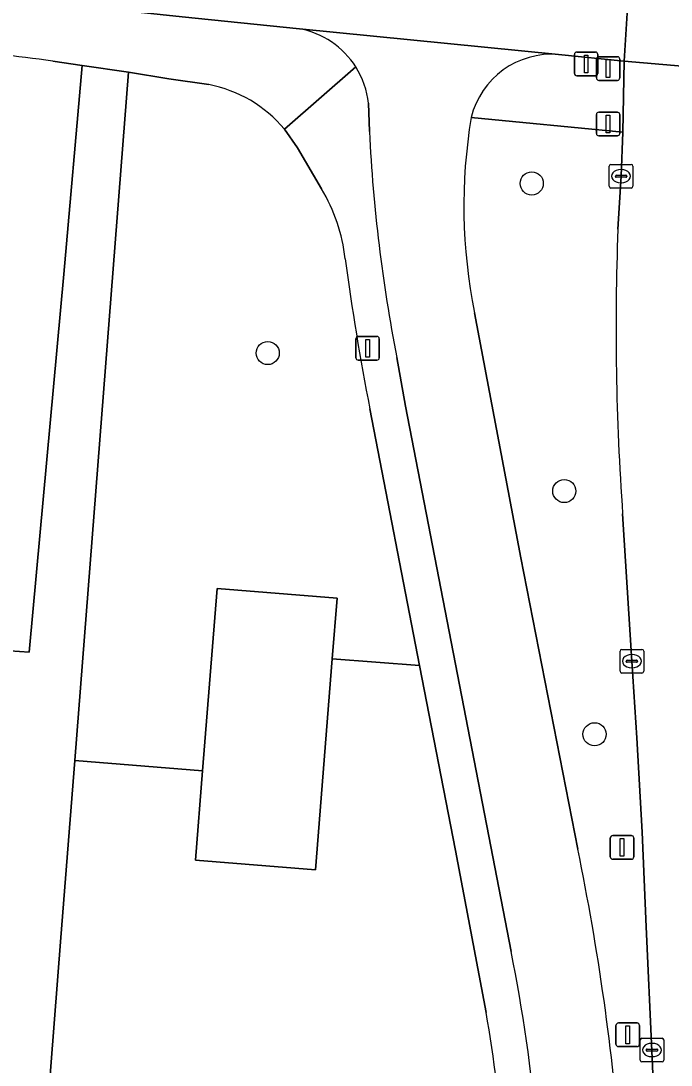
# Model space of a CAD drawing. Extents: x 161848 to 162726, y 385382 to 386521.
# Drawn here: x 162140.97 to 162168.47, y 386426.42 to 386470.54 of the extents above; entities that cross this region are included whole.
import ezdxf

# ---------------------------------------------------------------- set-up
doc = ezdxf.new("R2010")
doc.units = 0
for name, color, linetype in [('IMGEO_Berm_groen', 7, 'Continuous'), ('IMGEO_Boom', 7, 'Continuous'), ('IMGEO_Drukknoppaal', 7, 'Continuous'), ('IMGEO_Erf', 7, 'Continuous'), ('IMGEO_Fietspad_gesloten', 7, 'Continuous'), ('IMGEO_Groenvoorziening', 7, 'Continuous'), ('IMGEO_Kolk', 7, 'Continuous'), ('IMGEO_Lichtmast', 7, 'Continuous'), ('IMGEO_Rijbaan_lokaal_gesloten', 7, 'Continuous'), ('IMGEO_Rijbaan_lokaal_open', 7, 'Continuous'), ('IMGEO_Verkeersbordpaal', 7, 'Continuous'), ('IMGEO_Verkeersregelinstallatiepaal', 7, 'Continuous'), ('IMGEO_Voetpad_gesloten', 7, 'Continuous'), ('IMGEO_Voetpad_open', 7, 'Continuous')]:
    doc.layers.add(name, color=color, linetype=linetype)

msp = doc.modelspace()

# ---------------------------------------------------------------- linework, layer by layer
at = {"layer": 'IMGEO_Berm_groen'}
for points in [[(162166.42, 386465.834), (162160.012, 386466.459)], [(162166.217, 386461.737), (162166.351, 386463.978), (162166.42, 386465.834)], [(162160.155, 386458.21), (162162.11, 386447.847), (162164.519, 386435.546)], [(162166.336, 386422.691), (162166.358, 386422.133), (162167.869, 386422.175), (162167.649, 386427.024), (162167.417, 386432.254), (162167.246, 386436.253), (162167.023, 386440.244), (162166.809, 386443.483), (162166.417, 386449.707)]]:
    msp.add_lwpolyline(points, dxfattribs=at)
for centre, radius, start, end in [((162182.411, 386462.722), 22.709, 170.527, 191.4593), ((162276.432, 386457.553), 110.294, 177.8258, 184.07912), ((162063.222, 386414.672), 103.426, 4.44676, 11.64369)]:
    msp.add_arc(centre, radius, start, end, dxfattribs=at)
at = {"layer": 'IMGEO_Boom'}
for centre in [(162162.574, 386463.672), (162151.407, 386456.507), (162163.951, 386450.676), (162165.23, 386440.395)]:
    msp.add_circle(centre, 0.489, dxfattribs=at)
at = {"layer": 'IMGEO_Drukknoppaal'}
for p, q in [((162164.478, 386469.223), (162165.268, 386469.223)), ((162165.268, 386469.223), (162164.478, 386469.223)), ((162164.378, 386468.323), (162164.378, 386469.123)), ((162164.378, 386469.123), (162164.378, 386468.323)), ((162165.368, 386469.123), (162165.368, 386468.323)), ((162165.368, 386468.323), (162165.368, 386469.123)), ((162165.268, 386468.223), (162164.478, 386468.223)), ((162164.478, 386468.223), (162165.268, 386468.223))]:
    msp.add_line(p, q, dxfattribs=at)
msp.add_lwpolyline([(162164.798, 386469.098), (162164.948, 386469.098), (162164.948, 386468.348), (162164.798, 386468.348), (162164.798, 386469.098)], dxfattribs=at)
for centre, start, end in [((162164.478, 386469.123), 90, 180), ((162164.478, 386469.123), 90, 180), ((162165.268, 386469.123), 0, 90), ((162165.268, 386469.123), 360, 90), ((162164.478, 386468.323), 180, 270), ((162164.478, 386468.323), 180, 270), ((162165.268, 386468.323), 270, 0), ((162165.268, 386468.323), 270, 0)]:
    msp.add_arc(centre, 0.1, start, end, dxfattribs=at)
at = {"layer": 'IMGEO_Erf'}
msp.add_lwpolyline([(162096.298, 386426.264), (162098.131, 386426.118), (162098.234, 386427.404), (162099.272, 386438.101), (162106.543, 386437.522), (162108.545, 386461.103), (162117.873, 386460.298), (162118.181, 386464.165), (162134.681, 386462.853), (162133.141, 386443.483), (162139.583, 386442.971), (162139.669, 386443.985), (162141.321, 386443.873), (162141.334, 386444.019), (162142.779, 386459.838), (162143.558, 386468.661), (162142.314, 386468.841)], dxfattribs=at)
msp.add_arc((162121.303, 386314.084), 156.177, 82.26845, 85.66033, dxfattribs=at)
at = {"layer": 'IMGEO_Fietspad_gesloten'}
for points in [[(161997.359, 386484.34), (162059.758, 386479.07), (162095.249, 386475.917), (162110.939, 386474.623), (162147.786, 386470.716), (162152.75, 386470.212), (162163.707, 386469.123), (162166.489, 386468.844), (162166.73, 386472.906)], [(162163.707, 386469.123), (162152.75, 386470.212)], [(162155.669, 386467.058), (162155.706, 386465.862)], [(162162.11, 386447.847), (162160.155, 386458.21)], [(162156.866, 386456.311), (162157.24, 386454.256), (162160.847, 386435.656), (162161.699, 386431.215)], [(162164.519, 386435.546), (162162.11, 386447.847)]]:
    msp.add_lwpolyline(points, dxfattribs=at)
for centre, radius, start, end in [((162152.088, 386466.674), 3.6, 32.2207, 79.3952), ((162163.429, 386465.614), 3.52, 85.4668, 166.1145), ((162152.095, 386466.671), 3.595, 6.1772, 32.3197), ((162182.411, 386462.722), 22.709, 170.527, 191.4593), ((162223.531, 386469.254), 67.91, 182.86272, 190.98696), ((162063.222, 386414.672), 103.426, 4.44676, 11.64369), ((162097.727, 386418.17), 65.288, 358.11247, 11.52528)]:
    msp.add_arc(centre, radius, start, end, dxfattribs=at)
at = {"layer": 'IMGEO_Groenvoorziening'}
for points in [[(162148.913, 386467.849), (162147.233, 386468.096), (162145.514, 386468.378), (162143.246, 386439.287), (162148.653, 386438.858), (162149.267, 386446.55), (162154.339, 386446.147), (162154.136, 386443.591), (162157.83, 386443.297), (162155.725, 386454.149)], [(162153.686, 386463.444), (162152.667, 386465.178), (162152.111, 386465.971)]]:
    msp.add_lwpolyline(points, dxfattribs=at)
msp.add_lwpolyline([(162148.653, 386438.858), (162148.351, 386435.072), (162153.426, 386434.669), (162154.136, 386443.591), (162154.339, 386446.147), (162149.267, 386446.55)], close=True, dxfattribs=at)
for centre, radius, start, end in [((162147.858, 386462.391), 5.559, 40.0925, 79.061), ((162147.202, 386459.602), 7.537, 6.7804, 30.6475), ((162256.083, 386473.844), 102.272, 187.50184, 191.10333)]:
    msp.add_arc(centre, radius, start, end, dxfattribs=at)
at = {"layer": 'IMGEO_Kolk'}
for p, q in [((162165.85, 386463.552), (162165.85, 386464.404)), ((162165.925, 386464.478), (162166.777, 386464.478)), ((162166.851, 386464.404), (162166.851, 386463.552)), ((162166.109, 386463.972), (162166.109, 386463.984)), ((162166.547, 386463.935), (162166.149, 386463.935)), ((162166.152, 386464.021), (162166.55, 386464.021)), ((162166.338, 386464.258), (162166.363, 386464.258)), ((162166.593, 386463.984), (162166.593, 386463.972)), ((162166.777, 386463.478), (162165.925, 386463.478)), ((162166.361, 386463.698), (162166.336, 386463.698)), ((162166.308, 386443.057), (162166.308, 386443.909)), ((162166.383, 386443.983), (162167.235, 386443.983)), ((162166.796, 386443.763), (162166.821, 386443.763)), ((162167.309, 386443.909), (162167.309, 386443.057)), ((162166.567, 386443.477), (162166.567, 386443.489)), ((162167.005, 386443.44), (162166.607, 386443.44)), ((162166.61, 386443.526), (162167.008, 386443.526)), ((162166.819, 386443.203), (162166.794, 386443.203)), ((162167.051, 386443.489), (162167.051, 386443.477)), ((162167.235, 386442.983), (162166.383, 386442.983)), ((162167.158, 386426.628), (162167.158, 386427.48)), ((162167.233, 386427.554), (162168.085, 386427.554)), ((162167.646, 386427.334), (162167.671, 386427.334)), ((162168.159, 386427.48), (162168.159, 386426.628)), ((162167.417, 386427.048), (162167.417, 386427.06)), ((162167.855, 386427.011), (162167.457, 386427.011)), ((162167.46, 386427.097), (162167.858, 386427.097)), ((162167.901, 386427.06), (162167.901, 386427.048)), ((162168.085, 386426.554), (162167.233, 386426.554)), ((162167.669, 386426.774), (162167.644, 386426.774))]:
    msp.add_line(p, q, dxfattribs=at)
for points in [[(162165.85, 386463.552), (162165.85, 386464.404)], [(162165.925, 386464.478), (162166.777, 386464.478)], [(162166.851, 386464.404), (162166.851, 386463.552)], [(162166.777, 386463.478), (162165.925, 386463.478)], [(162166.308, 386443.057), (162166.308, 386443.909)], [(162166.383, 386443.983), (162167.235, 386443.983)], [(162167.309, 386443.909), (162167.309, 386443.057)], [(162167.235, 386442.983), (162166.383, 386442.983)], [(162167.158, 386426.628), (162167.158, 386427.48)], [(162167.233, 386427.554), (162168.085, 386427.554)], [(162168.159, 386427.48), (162168.159, 386426.628)], [(162168.085, 386426.554), (162167.233, 386426.554)]]:
    msp.add_lwpolyline(points, dxfattribs=at)
for centre, radius, start, end in [((162165.927, 386464.402), 0.0765, 91.552, 178.448), ((162165.927, 386464.402), 0.0765, 91.552, 178.448), ((162166.775, 386464.402), 0.0765, 1.552, 88.448), ((162166.775, 386464.402), 0.0765, 1.552, 88.448), ((162166.149, 386463.981), 0.0403, 85.8775, 175.7526), ((162166.146, 386463.971), 0.0366, 178.938, 274.7102), ((162166.55, 386463.978), 0.043, 264.8664, 352.4533), ((162166.554, 386463.983), 0.0386, 1.7309, 96.639), ((162165.927, 386463.554), 0.0765, 181.552, 268.448), ((162165.927, 386463.554), 0.0765, 181.552, 268.448), ((162166.775, 386463.554), 0.0765, 271.552, 358.448), ((162166.775, 386463.554), 0.0765, 271.552, 358.448), ((162166.385, 386443.907), 0.0765, 91.552, 178.448), ((162166.385, 386443.907), 0.0765, 91.552, 178.448), ((162167.233, 386443.907), 0.0765, 1.552, 88.448), ((162167.233, 386443.907), 0.0765, 1.552, 88.448), ((162166.607, 386443.486), 0.0403, 85.8775, 175.7526), ((162166.604, 386443.476), 0.0366, 178.938, 274.7102), ((162167.008, 386443.483), 0.043, 264.8664, 352.4533), ((162167.012, 386443.488), 0.0386, 1.7309, 96.639), ((162166.385, 386443.059), 0.0765, 181.552, 268.448), ((162166.385, 386443.059), 0.0765, 181.552, 268.448), ((162167.233, 386443.059), 0.0765, 271.552, 358.448), ((162167.233, 386443.059), 0.0765, 271.552, 358.448), ((162167.235, 386427.478), 0.0765, 91.552, 178.448), ((162167.235, 386427.478), 0.0765, 91.552, 178.448), ((162168.083, 386427.478), 0.0765, 1.552, 88.448), ((162168.083, 386427.478), 0.0765, 1.552, 88.448), ((162167.457, 386427.057), 0.0403, 85.8775, 175.7526), ((162167.454, 386427.047), 0.0366, 178.938, 274.7102), ((162167.858, 386427.054), 0.043, 264.8664, 352.4533), ((162167.862, 386427.059), 0.0386, 1.7309, 96.639), ((162167.235, 386426.63), 0.0765, 181.552, 268.448), ((162167.235, 386426.63), 0.0765, 181.552, 268.448), ((162168.083, 386426.63), 0.0765, 271.552, 358.448), ((162168.083, 386426.63), 0.0765, 271.552, 358.448)]:
    msp.add_arc(centre, radius, start, end, dxfattribs=at)
for centre, major_axis, ratio, start_param, end_param in [((162166.337, 386463.978), (-0.387, 0.002), 0.722429, 4.712389, 7.853982), ((162166.362, 386463.978), (-0.39, 0.002), 0.717154, 1.570796, 4.712389), ((162166.795, 386443.483), (-0.387, 0.002), 0.722429, 4.712389, 7.853982), ((162166.82, 386443.483), (-0.39, 0.002), 0.717154, 1.570796, 4.712389), ((162167.645, 386427.054), (-0.387, 0.002), 0.722429, 4.712389, 7.853982), ((162167.67, 386427.054), (-0.39, 0.002), 0.717154, 1.570796, 4.712389)]:
    msp.add_ellipse(centre, major_axis=major_axis, ratio=ratio, start_param=start_param, end_param=end_param, dxfattribs=at)
at = {"layer": 'IMGEO_Lichtmast'}
for p, q in [((162155.138, 386456.306), (162155.138, 386457.106)), ((162155.138, 386457.106), (162155.138, 386456.306)), ((162155.238, 386457.206), (162156.028, 386457.206)), ((162156.028, 386457.206), (162155.238, 386457.206)), ((162156.128, 386457.106), (162156.128, 386456.306)), ((162156.128, 386456.306), (162156.128, 386457.106)), ((162156.028, 386456.206), (162155.238, 386456.206)), ((162155.238, 386456.206), (162156.028, 386456.206)), ((162165.997, 386436.114), (162166.787, 386436.114)), ((162166.787, 386436.114), (162165.997, 386436.114)), ((162165.897, 386435.214), (162165.897, 386436.014)), ((162165.897, 386436.014), (162165.897, 386435.214)), ((162166.887, 386436.014), (162166.887, 386435.214)), ((162166.887, 386435.214), (162166.887, 386436.014)), ((162166.787, 386435.114), (162165.997, 386435.114)), ((162165.997, 386435.114), (162166.787, 386435.114))]:
    msp.add_line(p, q, dxfattribs=at)
for points in [[(162155.558, 386457.081), (162155.708, 386457.081), (162155.708, 386456.331), (162155.558, 386456.331), (162155.558, 386457.081)], [(162166.317, 386435.989), (162166.467, 386435.989), (162166.467, 386435.239), (162166.317, 386435.239), (162166.317, 386435.989)]]:
    msp.add_lwpolyline(points, dxfattribs=at)
for centre, start, end in [((162155.238, 386457.106), 90, 180), ((162155.238, 386457.106), 90, 180), ((162156.028, 386457.106), 0, 90), ((162156.028, 386457.106), 360, 90), ((162155.238, 386456.306), 180, 270), ((162155.238, 386456.306), 180, 270), ((162156.028, 386456.306), 270, 0), ((162156.028, 386456.306), 270, 0), ((162165.997, 386436.014), 90, 180), ((162165.997, 386436.014), 90, 180), ((162166.787, 386436.014), 0, 90), ((162166.787, 386436.014), 360, 90), ((162165.997, 386435.214), 180, 270), ((162165.997, 386435.214), 180, 270), ((162166.787, 386435.214), 270, 0), ((162166.787, 386435.214), 270, 0)]:
    msp.add_arc(centre, 0.1, start, end, dxfattribs=at)
at = {"layer": 'IMGEO_Rijbaan_lokaal_gesloten'}
msp.add_lwpolyline([(162166.88, 386476.438), (162166.73, 386472.906), (162166.489, 386468.844), (162170.568, 386468.483), (162170.955, 386472.355)], dxfattribs=at)
at = {"layer": 'IMGEO_Rijbaan_lokaal_open'}
for points in [[(162170.217, 386462.026), (162170.382, 386465.025), (162170.424, 386465.481), (162170.568, 386468.483), (162166.489, 386468.844), (162166.42, 386465.834), (162166.351, 386463.978), (162166.217, 386461.737)], [(162166.417, 386449.707), (162166.809, 386443.483), (162167.023, 386440.244), (162167.246, 386436.253), (162167.417, 386432.254), (162167.649, 386427.024), (162167.869, 386422.175), (162167.896, 386421.766)]]:
    msp.add_lwpolyline(points, dxfattribs=at)
msp.add_arc((162276.432, 386457.553), 110.294, 177.8258, 184.07912, dxfattribs=at)
at = {"layer": 'IMGEO_Verkeersbordpaal'}
for p, q in [((162166.236, 386428.197), (162167.026, 386428.197)), ((162167.026, 386428.197), (162166.236, 386428.197)), ((162166.136, 386427.297), (162166.136, 386428.097)), ((162166.136, 386428.097), (162166.136, 386427.297)), ((162167.126, 386428.097), (162167.126, 386427.297)), ((162167.126, 386427.297), (162167.126, 386428.097)), ((162167.026, 386427.197), (162166.236, 386427.197)), ((162166.236, 386427.197), (162167.026, 386427.197))]:
    msp.add_line(p, q, dxfattribs=at)
msp.add_lwpolyline([(162166.556, 386428.072), (162166.706, 386428.072), (162166.706, 386427.322), (162166.556, 386427.322), (162166.556, 386428.072)], dxfattribs=at)
for centre, start, end in [((162166.236, 386428.097), 90, 180), ((162166.236, 386428.097), 90, 180), ((162167.026, 386428.097), 0, 90), ((162167.026, 386428.097), 360, 90), ((162166.236, 386427.297), 180, 270), ((162166.236, 386427.297), 180, 270), ((162167.026, 386427.297), 270, 0), ((162167.026, 386427.297), 270, 0)]:
    msp.add_arc(centre, 0.1, start, end, dxfattribs=at)
at = {"layer": 'IMGEO_Verkeersregelinstallatiepaal'}
for p, q in [((162165.307, 386468.129), (162165.307, 386468.929)), ((162165.307, 386468.929), (162165.307, 386468.129)), ((162165.407, 386469.029), (162166.197, 386469.029)), ((162166.197, 386469.029), (162165.407, 386469.029)), ((162166.297, 386468.929), (162166.297, 386468.129)), ((162166.297, 386468.129), (162166.297, 386468.929)), ((162166.197, 386468.029), (162165.407, 386468.029)), ((162165.407, 386468.029), (162166.197, 386468.029)), ((162165.306, 386465.785), (162165.306, 386466.585)), ((162165.306, 386466.585), (162165.306, 386465.785)), ((162165.406, 386466.685), (162166.196, 386466.685)), ((162166.196, 386466.685), (162165.406, 386466.685)), ((162166.296, 386466.585), (162166.296, 386465.785)), ((162166.296, 386465.785), (162166.296, 386466.585)), ((162166.196, 386465.685), (162165.406, 386465.685)), ((162165.406, 386465.685), (162166.196, 386465.685))]:
    msp.add_line(p, q, dxfattribs=at)
for points in [[(162165.727, 386468.904), (162165.877, 386468.904), (162165.877, 386468.154), (162165.727, 386468.154), (162165.727, 386468.904)], [(162165.726, 386466.56), (162165.876, 386466.56), (162165.876, 386465.81), (162165.726, 386465.81), (162165.726, 386466.56)]]:
    msp.add_lwpolyline(points, dxfattribs=at)
for centre, start, end in [((162165.407, 386468.929), 90, 180), ((162165.407, 386468.929), 90, 180), ((162166.197, 386468.929), 0, 90), ((162166.197, 386468.929), 360, 90), ((162165.407, 386468.129), 180, 270), ((162165.407, 386468.129), 180, 270), ((162166.197, 386468.129), 270, 0), ((162166.197, 386468.129), 270, 0), ((162165.406, 386466.585), 90, 180), ((162165.406, 386466.585), 90, 180), ((162166.196, 386466.585), 0, 90), ((162166.196, 386466.585), 360, 90), ((162165.406, 386465.785), 180, 270), ((162165.406, 386465.785), 180, 270), ((162166.196, 386465.785), 270, 0), ((162166.196, 386465.785), 270, 0)]:
    msp.add_arc(centre, 0.1, start, end, dxfattribs=at)
at = {"layer": 'IMGEO_Voetpad_gesloten'}
for points in [[(162157.83, 386443.297), (162154.136, 386443.591), (162153.426, 386434.669), (162148.351, 386435.072), (162148.653, 386438.858), (162143.246, 386439.287), (162142.858, 386434.308), (162142.663, 386431.809), (162141.954, 386422.721), (162141.931, 386422.422), (162141.926, 386422.33), (162142.796, 386422.246)], [(162160.64, 386428.642), (162159.344, 386435.491), (162157.83, 386443.297)]]:
    msp.add_lwpolyline(points, dxfattribs=at)
msp.add_arc((162114.66, 386420.247), 46.74, 2.9993, 10.3466, dxfattribs=at)
at = {"layer": 'IMGEO_Voetpad_open'}
for points in [[(162152.75, 386470.212), (162147.786, 386470.716), (162110.939, 386474.623), (162095.249, 386475.917), (162059.758, 386479.07)], [(162142.314, 386468.841), (162143.558, 386468.661), (162145.514, 386468.378), (162147.233, 386468.096), (162148.913, 386467.849)], [(162160.012, 386466.459), (162166.42, 386465.834), (162166.489, 386468.844)], [(162166.489, 386468.844), (162163.707, 386469.123)], [(162155.133, 386468.593), (162152.111, 386465.971), (162152.667, 386465.178), (162153.686, 386463.444)], [(162152.111, 386465.971), (162155.133, 386468.593)], [(162155.706, 386465.862), (162155.669, 386467.058)], [(162161.699, 386431.215), (162160.847, 386435.656), (162157.24, 386454.256), (162156.866, 386456.311)], [(162155.725, 386454.149), (162157.83, 386443.297), (162159.344, 386435.491), (162160.64, 386428.642)]]:
    msp.add_lwpolyline(points, dxfattribs=at)
msp.add_lwpolyline([(162145.514, 386468.378), (162143.558, 386468.661), (162142.779, 386459.838), (162141.334, 386444.019), (162141.321, 386443.873), (162139.669, 386443.985), (162139.583, 386442.971), (162139.494, 386441.925), (162140.214, 386441.864), (162140.072, 386439.764), (162139.7, 386434.999), (162139.503, 386432.486), (162139.467, 386432.025), (162138.76, 386422.964), (162138.739, 386422.692), (162138.734, 386422.637), (162141.926, 386422.33), (162141.931, 386422.422), (162141.954, 386422.721), (162142.663, 386431.809), (162142.858, 386434.308), (162143.246, 386439.287)], close=True, dxfattribs=at)
for centre, radius, start, end in [((162152.088, 386466.674), 3.6, 32.2207, 79.3952), ((162121.303, 386314.084), 156.177, 82.26845, 85.66033), ((162163.429, 386465.614), 3.52, 85.4668, 166.1145), ((162152.095, 386466.671), 3.595, 6.1772, 32.3197), ((162147.858, 386462.391), 5.559, 40.0925, 79.061), ((162223.531, 386469.254), 67.91, 182.86272, 190.98696), ((162147.202, 386459.602), 7.537, 6.7804, 30.6475), ((162256.083, 386473.844), 102.272, 187.50184, 191.10333), ((162097.727, 386418.17), 65.288, 358.11247, 11.52528), ((162114.66, 386420.247), 46.74, 2.9993, 10.3466)]:
    msp.add_arc(centre, radius, start, end, dxfattribs=at)

doc.saveas('drawing.dxf')
